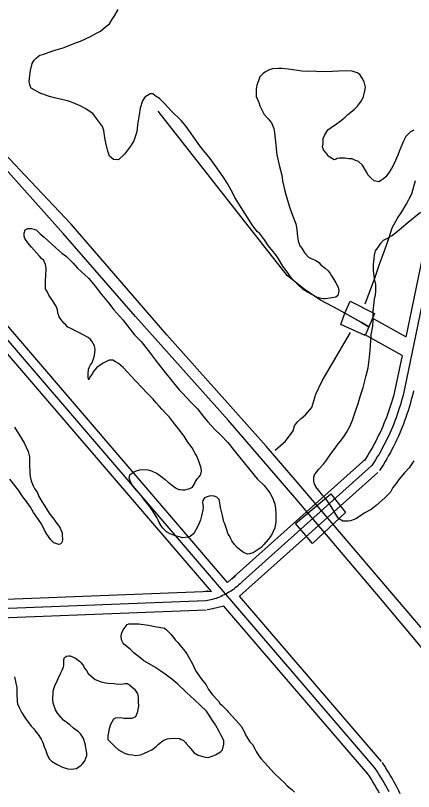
# Model space of a CAD drawing. Extents: x 3313442 to 3351311, y 721974 to 747360.
# Drawn here: x 3330080 to 3330734, y 736863 to 738138 of the extents above; entities that cross this region are included whole.
import ezdxf

# ---------------------------------------------------------------- set-up
doc = ezdxf.new("R2010")
doc.units = 0
for name, color, linetype in [('V-BRDG-OTLN', 7, 'Continuous'), ('V-ROAD-CNTR', 7, 'Continuous'), ('V-SITE-VEGE', 7, 'Continuous'), ('V-TOPO-SHOR', 7, 'Continuous')]:
    doc.layers.add(name, color=color, linetype=linetype)

msp = doc.modelspace()

# ---------------------------------------------------------------- linework, layer by layer
at = {"layer": 'V-BRDG-OTLN'}
for points in [[(3330660.7, 737626.8), (3330654.6, 737612.2), (3330614.7, 737630.6), (3330621.2, 737649), (3330629.6, 737668.5), (3330669.9, 737648.6)], [(3330609.8, 737337), (3330621.9, 737321.3), (3330568.1, 737270.6), (3330553.4, 737287.5), (3330540.2, 737303.1), (3330597.9, 737351.9)]]:
    msp.add_lwpolyline(points, close=True, dxfattribs=at)
msp.add_lwpolyline([(3330621.3, 737649), (3330648.6, 737633.6), (3330660.7, 737626.8)], dxfattribs=at)
at = {"layer": 'V-ROAD-CNTR'}
for p, q in [((3330721.4, 737610.1), (3330668, 737639.9)), ((3330715.1, 737579.3), (3330653.4, 737613.7))]:
    msp.add_line(p, q, dxfattribs=at)
for points in [[(3330621.2, 737649), (3330611, 737654.7), (3330581.3, 737670.5), (3330554.2, 737688.5), (3330526.4, 737710.9), (3330314.6, 737980.7)], [(3330762.6, 737736.3), (3330719.1, 737524.7)], [(3330747.9, 737739.3), (3330721.3, 737609.6)], [(3330428.5, 737206.5), (3330016.2, 737686.7)], [(3330669.9, 736902.3), (3330004.8, 737676.9)], [(3330401.8, 737191.6), (3329993.4, 737667.2)], [(3330660.7, 737626.8), (3330648.6, 737633.6), (3330621.2, 737649)], [(3330715.1, 737579.6), (3330704.4, 737527.7)], [(3330704.5, 737528.1), (3330703.3, 737522.8), (3330702, 737517.7), (3330700.7, 737512.6), (3330699.3, 737507.5), (3330697.8, 737502.4), (3330696.2, 737497.4), (3330694.6, 737492.3), (3330692.9, 737487.3), (3330691.1, 737482.4), (3330689.3, 737477.4), (3330687.3, 737472.5), (3330685.3, 737467.6), (3330683.3, 737462.7), (3330681.1, 737457.9), (3330678.9, 737453.1), (3330676.6, 737448.3), (3330674.3, 737443.6), (3330671.9, 737438.9), (3330669.4, 737434.2), (3330666.8, 737429.6), (3330664.2, 737425), (3330661.5, 737420.4), (3330658.8, 737415.9), (3330656, 737411.4), (3330653.1, 737407), (3330652.9, 737406.8)], [(3330719.1, 737524.7), (3330717.9, 737519.3), (3330716.6, 737514), (3330715.2, 737508.7), (3330713.7, 737503.4), (3330712.2, 737498.1), (3330710.5, 737492.8), (3330708.8, 737487.6), (3330707, 737482.4), (3330705.2, 737477.2), (3330703.3, 737472), (3330701.3, 737466.9), (3330699.2, 737461.8), (3330697, 737456.8), (3330694.8, 737451.7), (3330692.5, 737446.7), (3330690.1, 737441.8), (3330687.7, 737436.8), (3330685.2, 737431.9), (3330682.6, 737427.1), (3330679.9, 737422.2), (3330677.2, 737417.5), (3330674.4, 737412.7), (3330671.5, 737408), (3330668.6, 737403.4), (3330665.6, 737398.7), (3330665.5, 737398.5)], [(3330733.8, 737521.3), (3330732.5, 737515.8), (3330731.1, 737510.3), (3330729.7, 737504.8), (3330728.1, 737499.2), (3330726.5, 737493.8), (3330724.8, 737488.3), (3330723.1, 737482.8), (3330721.2, 737477.4), (3330719.3, 737472), (3330717.3, 737466.7), (3330715.2, 737461.4), (3330713, 737456.1), (3330710.8, 737450.8), (3330708.5, 737445.6), (3330706.1, 737440.4), (3330703.6, 737435.2), (3330701.1, 737430.1), (3330698.5, 737425), (3330695.8, 737419.9), (3330693, 737414.9), (3330690.2, 737409.9), (3330687.3, 737405), (3330684.3, 737400.1), (3330681.3, 737395.3), (3330678.2, 737390.5), (3330678, 737390.3)], [(3330655.5, 737409.7), (3330428.5, 737206.5)], [(3330665.5, 737398.5), (3330453.4, 737208.7)], [(3330675.5, 737387.3), (3330448.1, 737183.7)], [(3330442.7, 737219.1), (3330440.8, 737217.2), (3330439, 737215.4), (3330437.1, 737213.7), (3330435.4, 737212.1)], [(3330453.4, 737208.7), (3330451.4, 737206.6), (3330449.3, 737204.5), (3330447.1, 737202.5), (3330444.9, 737200.6), (3330442.7, 737198.7), (3330440.4, 737196.9), (3330438, 737195.1), (3330435.6, 737193.5), (3330433.1, 737191.8), (3330430.6, 737190.3), (3330428.1, 737188.8), (3330425.5, 737187.4), (3330422.9, 737186.1), (3330420.3, 737184.8), (3330417.6, 737183.6), (3330414.9, 737182.5), (3330412.1, 737181.4), (3330409.4, 737180.4), (3330406.6, 737179.5), (3330403.7, 737178.7), (3330400.9, 737178), (3330398, 737177.3), (3330395.2, 737176.7), (3330392.4, 737176.2)], [(3330401.8, 737191.6), (3328642, 737123.2)], [(3330396.7, 737192.4), (3330394.8, 737192), (3330392.3, 737191.4), (3330389.8, 737191)], [(3330392.4, 737176.2), (3328236.7, 737092.5)], [(3330681.3, 736912.1), (3330448.1, 737183.7)], [(3330393, 737161.2), (3328643.4, 737093.3)], [(3330422.4, 737167.6), (3330401.3, 737162.6), (3330398, 737162), (3330395.1, 737161.5)], [(3330658.5, 736892.5), (3330422.4, 737167.6)], [(3330712.1, 736858.9), (3330709.5, 736864.2), (3330706.9, 736869.3), (3330704.2, 736874.5), (3330701.4, 736879.6), (3330698.6, 736884.7), (3330695.7, 736889.7), (3330692.7, 736894.7), (3330689.6, 736899.6), (3330686.5, 736904.5), (3330683.3, 736909.3), (3330682.3, 736910.7)], [(3330677.8, 736860.3), (3330675.2, 736865.1), (3330672.5, 736869.8), (3330669.8, 736874.4), (3330667.1, 736879), (3330664.2, 736883.6), (3330661.3, 736888.1), (3330658.3, 736892.7), (3330657.5, 736893.9)], [(3330693.6, 736862.5), (3330691, 736867.4), (3330688.3, 736872.3), (3330685.6, 736877.2), (3330682.7, 736882), (3330679.9, 736886.8), (3330676.9, 736891.6), (3330673.9, 736896.3), (3330670.8, 736901), (3330669.9, 736902.3)]]:
    msp.add_lwpolyline(points, dxfattribs=at)
at = {"layer": 'V-SITE-VEGE'}
for points in [[(3330373.5, 737937.3), (3330367.6, 737945.8), (3330358.5, 737958.2), (3330351.9, 737965.7), (3330335.6, 737981.7), (3330324.8, 737993.7), (3330316.8, 738001.6), (3330310.9, 738005.3), (3330305.7, 738009.4), (3330301.2, 738009.4), (3330292.3, 738003.8), (3330288.6, 737997.9), (3330284.9, 737985.8), (3330282.9, 737975.1), (3330280.6, 737958.6), (3330279.3, 737947.2), (3330274.6, 737932), (3330268.8, 737923.3), (3330259, 737910.5), (3330249, 737901.1), (3330240.8, 737901.7), (3330234.2, 737906.8), (3330231.4, 737915.1), (3330228.1, 737928.8), (3330227, 737937.1), (3330225.2, 737949.2), (3330222.8, 737956), (3330213.3, 737968.7), (3330207.1, 737976.9), (3330194.6, 737985.4), (3330186, 737989.8), (3330174.5, 737994.9), (3330165.2, 737998), (3330143.8, 738002.6), (3330135.9, 738005), (3330121.4, 738009.7), (3330114.4, 738013.7), (3330105.8, 738018.5), (3330104.4, 738020.9), (3330103.7, 738024.7), (3330102.6, 738029.2), (3330103.5, 738039.5), (3330104.8, 738047.8), (3330107.2, 738059.5), (3330110.6, 738064.7), (3330114.7, 738068.5), (3330119.8, 738072.7), (3330126.3, 738074.5), (3330139.4, 738079.8), (3330147, 738081.5), (3330158.3, 738085.1), (3330165.5, 738087.6), (3330178.6, 738093.2), (3330186.8, 738096), (3330203, 738103.4), (3330213.3, 738109), (3330219.4, 738112.5), (3330227.6, 738119.4), (3330234.5, 738124.6), (3330238.2, 738131.2), (3330242.7, 738137.5), (3330248.4, 738148.2)], [(3330645.3, 737993.5), (3330648.7, 737999.1), (3330651.7, 738005.3), (3330654.1, 738014.3), (3330655.1, 738020.5), (3330652.6, 738029.4), (3330649.4, 738035.3), (3330645.6, 738041.4), (3330641.4, 738043.8), (3330633.1, 738046.9), (3330624.5, 738047.1), (3330610.4, 738046.7), (3330600.8, 738045.9), (3330578.4, 738045.7), (3330570.8, 738046.4), (3330561.8, 738046.3), (3330550.4, 738046.9), (3330535.9, 738048.8), (3330527.7, 738050.1), (3330517.7, 738051.1), (3330511.5, 738051.1), (3330502.2, 738050.6), (3330496.7, 738048.9), (3330490.8, 738045.7), (3330487.1, 738042.9), (3330481.2, 738037.4), (3330479.6, 738032.2), (3330476.5, 738023.5), (3330475.5, 738017.3), (3330475.6, 738004.9), (3330479.9, 737995.3), (3330481.3, 737989.5), (3330485.8, 737981.2), (3330488.6, 737975.7), (3330494.9, 737968.2), (3330500.5, 737961.7), (3330504.3, 737952.4), (3330505.4, 737945.9), (3330507.6, 737924.9), (3330509.1, 737909.4), (3330513.8, 737889.8), (3330517.3, 737875.7), (3330518.8, 737866.4), (3330521.7, 737852), (3330524.9, 737841.6), (3330530.2, 737823.8), (3330534.4, 737811.4), (3330540.7, 737795.6), (3330542.2, 737786.3), (3330543, 737774.6), (3330544.1, 737767.7), (3330547.2, 737759.8), (3330550.4, 737755.7), (3330554.2, 737749.2), (3330555.9, 737746.8), (3330561.5, 737741), (3330567, 737738.2), (3330572.6, 737736.2), (3330578.5, 737732.5), (3330581.6, 737728.4), (3330588.5, 737722.9), (3330593.4, 737718.5), (3330596.9, 737714), (3330599.3, 737710.6), (3330602.8, 737704.4), (3330606.3, 737698.6), (3330609.8, 737691.7), (3330611.2, 737685.5), (3330609.6, 737677.9), (3330606.5, 737675.5), (3330593.1, 737673), (3330588.6, 737672.6), (3330585.1, 737672.6), (3330576.2, 737674.9), (3330559.6, 737683.4), (3330552.3, 737687.8), (3330543.6, 737696), (3330540.5, 737699.4), (3330533.5, 737706.3), (3330529.7, 737712.1), (3330524.5, 737719), (3330518.9, 737726.5), (3330511.9, 737738.2), (3330506, 737747.1), (3330494.8, 737760.4), (3330488.9, 737769.7), (3330480.6, 737780.3), (3330477.4, 737782.7), (3330470.1, 737792.3), (3330465.2, 737800.2), (3330457.2, 737812.5), (3330450.9, 737822.4), (3330440.1, 737839.2), (3330437.6, 737845.1), (3330428.5, 737862.2), (3330421.2, 737873.2), (3330408, 737891.7), (3330399.6, 737903), (3330389.2, 737916), (3330382.9, 737924.2), (3330373.5, 737937.3)], [(3330734.5, 737949.5), (3330728.7, 737947), (3330721.5, 737939.4), (3330717.5, 737931.7), (3330711.4, 737917.6), (3330708, 737908.6), (3330701.9, 737894.8), (3330697.8, 737886.8), (3330693.7, 737880.6), (3330688.3, 737873.3), (3330684.5, 737869.8), (3330681.4, 737867.4), (3330677, 737864.9), (3330669.4, 737866.2), (3330664.5, 737870.7), (3330658.6, 737876.5), (3330656.9, 737880.3), (3330650.2, 737892.3), (3330643.3, 737898.1), (3330638.8, 737900.1), (3330632.9, 737902.5), (3330627.7, 737902.8), (3330620.8, 737903.7), (3330611.5, 737903.7), (3330608.4, 737903.3), (3330606.7, 737902.3), (3330603.6, 737901.2), (3330593.9, 737907), (3330591.2, 737910.7), (3330585.9, 737917.3), (3330584.5, 737922.1), (3330585.2, 737927.2), (3330585.4, 737935.9), (3330587.8, 737940.7), (3330593.2, 737950), (3330598.4, 737954.2), (3330607.3, 737960.2), (3330613.5, 737964.7), (3330621.3, 737971), (3330626.1, 737975.5), (3330636.4, 737983.8), (3330641.9, 737989.4), (3330645.3, 737993.5)], [(3330613.9, 737438.8), (3330620, 737447.1), (3330623.8, 737453), (3330629.6, 737464.1), (3330633.6, 737473.4), (3330639.3, 737489.7), (3330642.7, 737500.7), (3330646.7, 737513.5), (3330651.1, 737526.7), (3330655.8, 737546.7), (3330659.5, 737559.1), (3330661.7, 737576.7), (3330662.7, 737588.4), (3330663.6, 737603.3), (3330664.5, 737613.3), (3330666.8, 737627.7), (3330667.8, 737637.4), (3330667.7, 737652.2), (3330669.9, 737672.2), (3330671.2, 737679.1), (3330671.9, 737685.3), (3330671.8, 737696.4), (3330670, 737705.3), (3330668.2, 737719.4), (3330668.1, 737728.7), (3330669.4, 737739.1), (3330669.7, 737744.2), (3330670.7, 737749.1), (3330671.4, 737751.2), (3330675.1, 737756.3), (3330680.2, 737764.3), (3330684.3, 737768.8), (3330688.1, 737770.6), (3330691.5, 737772.3), (3330694.9, 737774.8), (3330698.7, 737776.5), (3330711, 737786.6), (3330713.4, 737788.7), (3330718.2, 737792.5), (3330725.1, 737798.8), (3330745.3, 737815.2)], [(3330375.6, 737372.5), (3330379, 737377.3), (3330381.4, 737379.4), (3330383.5, 737382.2), (3330384.5, 737384.6), (3330385.5, 737389.4), (3330384.8, 737394.2), (3330382.3, 737402.5), (3330380.2, 737408.3), (3330377.3, 737415.2), (3330375.3, 737418.3), (3330373.9, 737420.7), (3330370.4, 737427.6), (3330367.9, 737430.6), (3330362, 737438.9), (3330356.8, 737446.7), (3330347.7, 737458.7), (3330341.4, 737467.3), (3330333.1, 737477.9), (3330327.2, 737484.1), (3330320.6, 737491.3), (3330316.7, 737495.7), (3330311.2, 737501.5), (3330306.3, 737507.7), (3330295.5, 737518.3), (3330287.9, 737526.1), (3330277.8, 737537.4), (3330263.2, 737552.8), (3330257, 737559.7), (3330249.3, 737566.2), (3330244.5, 737569.2), (3330239.6, 737571.6), (3330233.8, 737571.5), (3330230.3, 737570.1), (3330224.2, 737567), (3330221.1, 737565.2), (3330213.5, 737559.7), (3330207.7, 737552.7), (3330205.7, 737548.9), (3330203.3, 737545.4), (3330200.9, 737541.6), (3330200.3, 737539.6), (3330199.5, 737543), (3330199.5, 737548.9), (3330199.8, 737556.8), (3330200.8, 737559.9), (3330203.2, 737564.1), (3330205.2, 737566.8), (3330207.9, 737573.7), (3330209.9, 737579.6), (3330210.9, 737588.9), (3330209.8, 737595.1), (3330205.6, 737603), (3330203.2, 737605.8), (3330199.4, 737608.8), (3330191, 737613.6), (3330183.8, 737617.3), (3330178.9, 737619.3), (3330174.4, 737622.1), (3330172, 737623.1), (3330168.9, 737624.8), (3330166.1, 737626.1), (3330162.7, 737629.6), (3330159.2, 737632.3), (3330154.3, 737639.1), (3330151.9, 737642.9), (3330149.7, 737649.8), (3330148.7, 737654.6), (3330147.3, 737659.4), (3330141, 737669.7), (3330135, 737678.6), (3330131.9, 737684.4), (3330129.4, 737689.2), (3330129.3, 737702.7), (3330130, 737709.9), (3330130.2, 737722.7), (3330129.1, 737729.2), (3330126.3, 737735.4), (3330122.8, 737738.8), (3330119.4, 737742.6), (3330106.1, 737757.3), (3330100.2, 737764.8), (3330095.4, 737771.7), (3330094.3, 737775.5), (3330094.2, 737780.6), (3330095.6, 737785.8), (3330098, 737787.2), (3330100, 737787.9), (3330103.8, 737788.3), (3330106.2, 737788.3), (3330110.7, 737787.3), (3330114.2, 737785.6), (3330117.7, 737782.2), (3330120.4, 737779.1), (3330127, 737774), (3330146.1, 737756.6), (3330156.2, 737747.7), (3330163.8, 737741.9), (3330174.6, 737731), (3330181.9, 737723.1), (3330199.9, 737706.7)], [(3330199.9, 737706.7), (3330211.4, 737692.7), (3330219.1, 737682.4), (3330233, 737666), (3330241.4, 737654.3), (3330256.3, 737637.9), (3330275.5, 737613.2), (3330286.2, 737602.3), (3330301.9, 737582.8), (3330311.7, 737569.8), (3330325.9, 737551.3), (3330348.6, 737523.2)], [(3330348.6, 737523.2), (3330353.8, 737518.1), (3330368.7, 737502), (3330379.1, 737491.7), (3330389.9, 737477.7), (3330395.9, 737470.2), (3330407.7, 737457.8), (3330417.1, 737448.6), (3330428.9, 737436.6), (3330433.7, 737430.5), (3330436.2, 737426.4), (3330476.9, 737376.7), (3330488.7, 737365.8), (3330497.8, 737353.8), (3330503, 737344.5), (3330506.2, 737334.9), (3330507.3, 737328), (3330507.7, 737318.7), (3330507.8, 737305.3), (3330506.2, 737296.3), (3330500.4, 737284.2), (3330495.3, 737277.3), (3330488.1, 737268.6), (3330483.3, 737263.7), (3330475.1, 737258.2), (3330470.3, 737255.4), (3330464.5, 737253.3), (3330461, 737253.2), (3330454.8, 737255.6), (3330452.4, 737257.6), (3330447.9, 737260.7), (3330444.4, 737263.8), (3330439.5, 737268.6), (3330435.3, 737274.7), (3330433.6, 737278.2), (3330431.5, 737283.3), (3330429.4, 737286.1), (3330426.2, 737296.4), (3330423.7, 737302.6), (3330422, 737306.3), (3330420.2, 737316.3), (3330417, 737329.7), (3330415.9, 737337.3), (3330414.8, 737342.8), (3330410.6, 737346.9), (3330406.5, 737348.2), (3330401.7, 737348.6), (3330398.2, 737348.5), (3330393.4, 737346.8), (3330390.7, 737345.4), (3330387.6, 737341.2), (3330387.3, 737337.8), (3330388.4, 737330.5), (3330387.7, 737325.3), (3330385.4, 737316), (3330384.1, 737309.5), (3330381.7, 737303.2), (3330376.3, 737292.9), (3330372.9, 737287), (3330366.7, 737281.8), (3330362.9, 737280.7), (3330354.7, 737279.9), (3330348.8, 737281.6), (3330342.2, 737282.9), (3330333.9, 737286.3), (3330328, 737289.7), (3330322.1, 737295.5), (3330319.4, 737299.3), (3330316.2, 737304.8), (3330314.5, 737308.6), (3330312, 737313), (3330305, 737325), (3330299.4, 737332.2), (3330290, 737343.9), (3330286.9, 737348.7), (3330279.3, 737356.9), (3330274, 737363.7), (3330269.5, 737370.6), (3330266.7, 737377.8), (3330268, 737383.3), (3330270.4, 737385.7), (3330273.8, 737387.5), (3330277.3, 737389.6), (3330284.5, 737391.7), (3330289.3, 737392.1), (3330297.2, 737391.8), (3330303.5, 737389.8), (3330312.8, 737385.4), (3330319, 737381.3), (3330326, 737375.9), (3330330.8, 737371.4), (3330337.8, 737365.6), (3330342.6, 737362.2), (3330348.2, 737359.5), (3330350.9, 737359.2), (3330354.4, 737358.5), (3330358.2, 737358.5), (3330366.4, 737360.7), (3330370.5, 737363.1), (3330374.3, 737368.3), (3330375.6, 737372.5)], [(3330078.2, 737461.7), (3330089.7, 737443.2), (3330094.6, 737435), (3330100.6, 737421.6), (3330102.7, 737412.7), (3330103.2, 737400.9), (3330103.3, 737385.8), (3330104, 737380.6), (3330105.8, 737373.7), (3330109, 737365.2), (3330111.4, 737360.7), (3330115.9, 737353.8), (3330118.4, 737348), (3330123.3, 737339.4), (3330126.8, 737333.6), (3330136.6, 737318.5), (3330142.8, 737310.3), (3330146, 737305.8), (3330150.5, 737300), (3330153.6, 737295.6), (3330156.8, 737288), (3330156.8, 737284.9), (3330157.2, 737276.6)], [(3330734.4, 737406.4), (3330726.6, 737394.6), (3330719.1, 737386.6), (3330709.9, 737375.5), (3330705.4, 737368.9), (3330700, 737362.3), (3330697.6, 737358.2), (3330696.2, 737354.7), (3330687, 737345.7), (3330672.6, 737332.8), (3330664.4, 737326.5), (3330652.8, 737320.2), (3330646.6, 737316.1), (3330639.1, 737311.2), (3330636.3, 737309.8), (3330630.5, 737307.7), (3330626.7, 737307.3), (3330617.7, 737307.2), (3330610.8, 737311.6), (3330606.6, 737317.5), (3330601.4, 737326.7), (3330597.5, 737333.2), (3330590.5, 737343.2), (3330584.3, 737349.7), (3330578.4, 737357.6), (3330574.9, 737361.3), (3330571.4, 737368.2), (3330570.3, 737373), (3330569.9, 737379.5), (3330571.3, 737383.3), (3330574.7, 737387.8), (3330578.1, 737392.7), (3330585.9, 737401), (3330591.1, 737407.3), (3330598.2, 737418), (3330603.3, 737425), (3330609.8, 737434.3), (3330613.9, 737438.8)], [(3330157.2, 737276.6), (3330155.9, 737272.1), (3330153.1, 737269.4), (3330151.1, 737269), (3330143.1, 737271.7), (3330137.9, 737276.5), (3330131.3, 737285.7), (3330127.5, 737292.6), (3330122.6, 737302.9), (3330109.6, 737321.7), (3330104.8, 737330), (3330096.4, 737341.6), (3330093.3, 737345.4), (3330084.9, 737358.1), (3330070.6, 737376.2)], [(3330207.3, 737049.9), (3330211.1, 737047.2), (3330220.8, 737043.2), (3330227.7, 737041.8), (3330232.2, 737040.8), (3330241.5, 737040.2), (3330248.4, 737039.6), (3330256.7, 737039.7), (3330260.4, 737040.4), (3330264.2, 737040.7), (3330267.3, 737038.4), (3330275.7, 737031.2), (3330279.9, 737024.3), (3330280.9, 737021.9), (3330281.7, 737016.4), (3330281.7, 737010.2), (3330282.1, 737003), (3330279.8, 736992.3), (3330277.1, 736985.7), (3330274, 736984.3), (3330270.5, 736983.2), (3330266.8, 736982.9), (3330258.5, 736983.2), (3330251.9, 736983.8), (3330244.4, 736983.7), (3330240.9, 736981.6), (3330236.2, 736973.3), (3330233.8, 736966.1), (3330231.5, 736954.7), (3330231.9, 736948.5), (3330239.2, 736940.6), (3330243.7, 736936.2), (3330249.3, 736931.4), (3330254.1, 736928.7), (3330260.3, 736925.6), (3330266.2, 736923.9), (3330272.1, 736923), (3330276.9, 736922.3), (3330285.2, 736923.4), (3330291, 736925.5), (3330299.2, 736929), (3330303.7, 736931.5), (3330310.9, 736936.7), (3330314.3, 736940.2), (3330320.1, 736945.1), (3330323.9, 736947.5), (3330329.4, 736949.6), (3330332.2, 736950.3), (3330341.1, 736950.4), (3330349.4, 736949.8), (3330352.2, 736948.4), (3330355.3, 736947.4), (3330359.1, 736943.6), (3330360.5, 736941.6), (3330364.7, 736937.1), (3330367.4, 736933.4), (3330373.4, 736926.5), (3330380.3, 736922.8), (3330387.5, 736920.4), (3330392, 736919.4), (3330396.5, 736919.1), (3330403, 736920.9), (3330408.5, 736923), (3330416.8, 736927.9), (3330420.2, 736931.7), (3330422.2, 736940.7), (3330422.1, 736946.6), (3330417.9, 736955.1), (3330414.4, 736961.7), (3330408.5, 736972.3), (3330403.6, 736979.8), (3330397.3, 736990.1), (3330393.5, 736994.9), (3330384.1, 737004.1), (3330373.3, 737014.4), (3330361.5, 737025.3), (3330346.2, 737040), (3330336.9, 737047.5), (3330326.1, 737055.7), (3330318.9, 737060.8), (3330307.1, 737068.3), (3330290.8, 737077.8), (3330287, 737081.2), (3330279.4, 737087), (3330274.5, 737091.1), (3330268.3, 737096.9), (3330257.8, 737105.1), (3330256.8, 737106.9), (3330254.3, 737112.3), (3330253.6, 737118.5), (3330254.3, 737122), (3330256.6, 737128.6), (3330263.5, 737137.2), (3330265.9, 737138.3), (3330270.3, 737138.7), (3330273.8, 737138.7), (3330282.4, 737138.4), (3330298.3, 737136.1), (3330311.4, 737133.8), (3330316.2, 737132.8), (3330324.5, 737131.5)], [(3330324.5, 737131.5), (3330326.9, 737129.8), (3330334.9, 737121.3), (3330339.8, 737115.8), (3330342.2, 737112.4), (3330346.7, 737107.6), (3330350.6, 737102.8), (3330358.9, 737093.2), (3330361.7, 737089.4), (3330370.8, 737072.6), (3330374.3, 737065.1), (3330376.8, 737060.3), (3330385.5, 737047.6), (3330393.1, 737038), (3330397.3, 737030.4), (3330404.3, 737021.5), (3330413.3, 737011.3), (3330415.8, 737007.8), (3330419.2, 737004.8), (3330422, 737001.7), (3330427.9, 736995.9), (3330429.3, 736993.8), (3330441.8, 736980.1), (3330450.5, 736970.2), (3330455.1, 736962.7), (3330458.6, 736955.1), (3330465.2, 736944.8), (3330469.4, 736940.1), (3330472.9, 736933.2), (3330475.3, 736928.7), (3330479.5, 736921.5), (3330483.7, 736916.4), (3330505.6, 736892.4), (3330515, 736883.6), (3330521.6, 736877.7), (3330526.4, 736872.3), (3330533.7, 736866.5), (3330538.6, 736861.7)], [(3330117.4, 736956.9), (3330122.3, 736949), (3330124.8, 736943.5), (3330127.2, 736936.3), (3330129.7, 736930.1), (3330131.8, 736923.5), (3330135.7, 736916.3), (3330139.1, 736912.9), (3330148.5, 736907.1), (3330157.1, 736903.1), (3330166.1, 736900), (3330169.9, 736899.7), (3330175.8, 736900.1), (3330180.2, 736900.9), (3330187.8, 736906.1), (3330190.2, 736908.2), (3330193.6, 736913.4), (3330196.9, 736922.4), (3330196.9, 736926.1), (3330194.4, 736941.3), (3330191.6, 736949.9), (3330187.4, 736957.4), (3330183.2, 736961.2), (3330175.2, 736967.3), (3330169, 736972.8), (3330158.9, 736980.3), (3330155.1, 736984.4), (3330148.8, 736991.6), (3330145.7, 736997.1), (3330141.8, 737008.4), (3330141.1, 737015.3), (3330141.7, 737025.6), (3330142, 737028.4), (3330145, 737038.4), (3330146, 737040.1), (3330148.7, 737045.7), (3330150.8, 737049.5), (3330154.2, 737057.8), (3330156.5, 737062.6), (3330158.9, 737067.8), (3330159.2, 737070.2), (3330159.2, 737079.9), (3330160.2, 737083.3), (3330163.6, 737085.1), (3330167.4, 737085.8), (3330169.8, 737085.8), (3330178.8, 737082.1), (3330185, 737077), (3330188.1, 737074.3), (3330191.6, 737069.5), (3330193, 737066.4), (3330196.5, 737061.6), (3330199.3, 737056.8), (3330207.3, 737049.9)], [(3330078.4, 737051.3), (3330082, 737033.1), (3330082.4, 737023.4), (3330082.5, 737010.7), (3330083.2, 737006.9), (3330086.4, 736999.7), (3330090.2, 736992.5), (3330096.5, 736983.2), (3330105.9, 736970.2), (3330110.1, 736965.8), (3330113.9, 736960.6), (3330117.4, 736956.9)]]:
    msp.add_lwpolyline(points, dxfattribs=at)
at = {"layer": 'V-TOPO-SHOR'}
for points in [[(3330764.6, 737078.8), (3330679.4, 737180), (3330539, 737346.3), (3330429.2, 737473.1), (3330277.1, 737643.5), (3330158.3, 737779.9), (3330044.4, 737907), (3329867.6, 738089.9), (3329791.3, 738165.3), (3329759.3, 738201.6), (3329745.4, 738219.2), (3329743.6, 738222.3), (3329736.2, 738237.6), (3329729.8, 738253.7), (3329718.2, 738292.8), (3329715.6, 738299.8), (3329709, 738314.3), (3329703.2, 738323.1), (3329674.1, 738369.9), (3329651.2, 738410.1), (3329637.2, 738485.3), (3329623, 738668), (3329625, 738783.5), (3329634.7, 738783.8)], [(3329777.2, 738204.1), (3329903.7, 738077.1), (3329983.3, 737994.7), (3330104.4, 737866.1)], [(3331018, 736810.2), (3330902, 736951.1), (3330735.9, 737144.3), (3330539.3, 737375.3), (3330492, 737430.4), (3330328.7, 737613.6), (3330171.4, 737795.5), (3330104.4, 737866.1)], [(3330654.3, 737664.1), (3330670.4, 737706.4), (3330678.1, 737729.4), (3330686.8, 737753), (3330693.8, 737773.2), (3330699, 737789.3), (3330707.6, 737805.2), (3330714.4, 737815.3), (3330721.6, 737827.4), (3330731, 737845.1), (3330736.9, 737866.9)], [(3330506.5, 737423.7), (3330523.6, 737438.7), (3330535.9, 737455.4), (3330538.2, 737463.8), (3330543.5, 737470.3), (3330549.4, 737476.1), (3330556.5, 737481.9), (3330566.8, 737493.9), (3330573.6, 737516.1), (3330583.9, 737537.7), (3330630.1, 737617)]]:
    msp.add_lwpolyline(points, dxfattribs=at)

doc.saveas('drawing.dxf')
